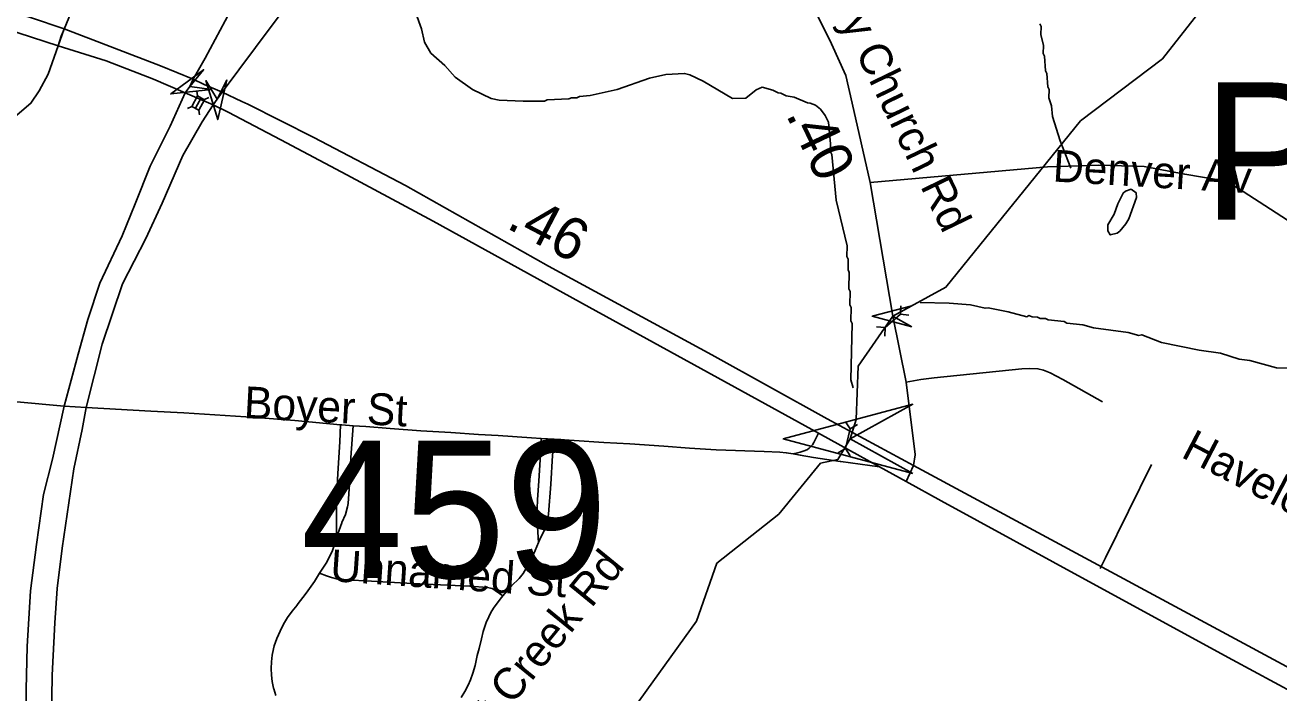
# Model space of a CAD drawing. Extents: x 1383679 to 1536984, y 460658 to 651027.
# Drawn here: x 1425130 to 1428871, y 543141 to 545135 of the extents above; entities that cross this region are included whole.
import ezdxf

# ---------------------------------------------------------------- set-up
doc = ezdxf.new("R2010")
doc.units = 0
for name, color, linetype in [('Exist Hydrographic Creek Single Shore', 7, 'Continuous'), ('Exist Hydrographic Misc Water Feature', 7, 'Continuous'), ('Exist Road Non-System Type 51', 7, 'Continuous'), ('Exist Road Non-System Type 51 Label', 7, 'Continuous'), ('Exist Road Primary Interstate Structure Standard Bridge CELL', 7, 'Continuous'), ('Exist Road Primary US Divided Attributed', 7, 'Continuous'), ('Exist Road Secondary Mileage Hundredths English Label', 7, 'Continuous'), ('Exist Road Secondary Structure Culvert Attributed CELL', 7, 'Continuous'), ('Exist Road Secondary Structure Culvert CELL', 7, 'Continuous'), ('Exist Road Secondary Structure Pipe Attributed CELL', 7, 'Continuous'), ('Exist Road Secondary Structure Pipe CELL', 7, 'Continuous'), ('Exist Road Secondary Structure Pipe Number Label', 7, 'Continuous'), ('Exist Road Secondary Structure Standard Bridge Attributed CELL', 7, 'Continuous'), ('Exist Road Secondary Structure Standard Bridge Number Label', 7, 'Continuous'), ('Exist Road Secondary Type 51 Attributed', 7, 'Continuous'), ('Exist Road Secondary Type 51 Divided Attributed', 7, 'Continuous'), ('Exist Road Secondary Type 51 Label', 7, 'Continuous')]:
    doc.layers.add(name, color=color, linetype=linetype)

msp = doc.modelspace()

# ---------------------------------------------------------------- linework, layer by layer
at = {"layer": 'Exist Hydrographic Creek Single Shore'}
msp.add_lwpolyline([(1426926.8, 543067.8), (1427132.9, 543355.8), (1427193.9, 543528.6), (1427378.6, 543675), (1427503.7, 543827.5), (1427555, 543838.7), (1427591.9, 543899.7), (1427609.6, 543957.5), (1427616, 544116.5), (1427718.7, 544265.8), (1427877.5, 544352.5), (1428278.8, 544849.2), (1428523.9, 545034.7), (1428788.9, 545374), (1428861.9, 545687.6), (1429220.8, 546530.6)], dxfattribs=at)
at = {"layer": 'Exist Hydrographic Misc Water Feature'}
for points in [[(1426295.7, 545170.8), (1426312.7, 545124.5), (1426321.9, 545084.3), (1426341.2, 545051.9), (1426382.4, 545015), (1426413.6, 544980.3), (1426464.8, 544943.2), (1426520.3, 544915.9), (1426544.2, 544911.4), (1426616, 544907.8), (1426680.1, 544908.3), (1426688.2, 544912.2), (1426752.3, 544914.7), (1426760.4, 544918.5), (1426776.4, 544918.2), (1426784.4, 544922), (1426816.5, 544925.2), (1426897, 544943.4), (1426993.6, 544977.3), (1427041.9, 544988.2), (1427098, 544990.9), (1427113.9, 544986.6), (1427153.5, 544967.7), (1427240.4, 544915.8), (1427280.4, 544916.8), (1427311, 544942.2), (1427329.1, 544949.7), (1427361, 544941), (1427376.8, 544932.7), (1427384.8, 544932.5), (1427400.6, 544924.1), (1427424.5, 544919.6), (1427464.1, 544902.7), (1427472.1, 544902.5), (1427488, 544896.2), (1427503.7, 544883.8), (1427517.3, 544865.5), (1427526.9, 544845.3), (1427533.5, 544781.2), (1427533, 544757.3), (1427536.8, 544749.2), (1427549.8, 544612.9), (1427583, 544476.2), (1427582.2, 544444.3), (1427586, 544436.2), (1427585.3, 544404.2), (1427589.2, 544396.2), (1427588.2, 544348.2), (1427592, 544340.1), (1427591.1, 544300.1), (1427595, 544292), (1427594, 544252.1), (1427597.9, 544244), (1427594.2, 544076.2), (1427600.3, 544051.8)], [(1428249.8, 544708.2), (1428217.9, 544789.8), (1428195.4, 544862.3), (1428192.1, 544894.4), (1428184.7, 544918.5), (1428185.2, 544942.5), (1428181.3, 544950.6), (1428178.2, 544990.6), (1428174.3, 544998.7), (1428171.4, 545042.7), (1428167.5, 545050.8), (1428168, 545074.8), (1428160.7, 545107), (1428161.2, 545131), (1428157.4, 545139)], [(1428430.3, 544645.8), (1428444.6, 544634.8), (1428446.2, 544620.8), (1428422.9, 544557.3), (1428414.5, 544541.5), (1428396, 544520), (1428387.9, 544514.1), (1428367.8, 544508.6), (1428360, 544520.7), (1428360.4, 544538.7), (1428379.2, 544570.3), (1428389.8, 544602), (1428406.6, 544633.7), (1428412.6, 544639.5), (1428430.3, 544645.8)], [(1427800.2, 544307.4), (1427887.3, 544305.5), (1427951.1, 544300), (1427994.4, 544289.8), (1428003, 544290.9), (1428062.8, 544279.5), (1428118.5, 544264.3), (1428124.5, 544268.2), (1428134.4, 544264), (1428150.4, 544263.6), (1428158.3, 544259.4), (1428174.3, 544259), (1428182.2, 544254.9), (1428230.1, 544249.8), (1428238.1, 544245.6), (1428286, 544240.5), (1428317.8, 544231.8), (1428421.5, 544217.5), (1428453.3, 544208.8), (1428461.3, 544210.6), (1428520.9, 544187.3), (1428632.4, 544164.8), (1428696.2, 544155.4), (1428751.9, 544138.1), (1428783.7, 544133.4), (1428863.3, 544111.6), (1428935.3, 544110)]]:
    msp.add_lwpolyline(points, dxfattribs=at)
at = {"layer": 'Exist Road Non-System Type 51'}
for p, q in [((1425238.2, 545102.5), (1425229, 545073.1)), ((1426708.4, 543898.7), (1426669.7, 543900.9)), ((1428490.8, 543822.9), (1428353.5, 543544.7)), ((1426059.6, 543605.1), (1426075, 543648.9)), ((1428353.5, 543544.7), (1428337.6, 543512.5))]:
    msp.add_line(p, q, dxfattribs=at)
for points in [[(1425238.2, 545102.5), (1425246.9, 545123.4), (1425272.9, 545186.1)], [(1429233, 544331.7), (1428977.8, 544500.3), (1428747.6, 544649.6), (1428701.4, 544670.8), (1428589.7, 544690.1), (1428468.3, 544713.2), (1428333.5, 544717.1), (1428180.4, 544712.3), (1427651.6, 544665.1)], [(1427759.1, 544068.8), (1427802.8, 544077), (1427842.4, 544082.5), (1428103.6, 544108.9), (1428126.7, 544109.8), (1428151.7, 544109), (1428168.9, 544105.4), (1428188.6, 544097.5), (1428225.9, 544077.1), (1428344.9, 544010.4)], [(1426071, 543941.7), (1425934.7, 543954.8), (1425819.7, 543963.2), (1425603.5, 543977.3), (1425505.8, 543982.5), (1425312.3, 543993.5)], [(1426059.6, 543605.1), (1426059.3, 543722.2), (1426063.1, 543796.6), (1426068.9, 543891), (1426071, 543941.7)], [(1426109.2, 543939), (1426075, 543941.3), (1426071, 543941.7)], [(1426075, 543649), (1426075.5, 543650.2), (1426085.8, 543674.2), (1426092.3, 543697), (1426094.3, 543706.7), (1426098.2, 543765), (1426102.3, 543844.6), (1426109.2, 543939)], [(1426669.7, 543900.9), (1426640.7, 543902.5), (1426542.1, 543910.4), (1426483.3, 543913.1), (1426400.8, 543919), (1426310.8, 543924), (1426219.8, 543931.1), (1426146.9, 543936.6), (1426109.2, 543939)], [(1426669.7, 543900.9), (1426668.9, 543867), (1426666.8, 543836.9), (1426662.8, 543774.1), (1426659.3, 543717.8), (1426656.6, 543666.3), (1426658.3, 543653.6), (1426662.3, 543590)], [(1426708.4, 543898.7), (1426703.4, 543850.1), (1426698.6, 543765), (1426692.2, 543674.7), (1426688.3, 543650.1), (1426681.5, 543631.2), (1426668.3, 543604.1), (1426662.3, 543590)], [(1427421.3, 543854.9), (1427401.2, 543858.4), (1427381.5, 543860.4), (1427335.2, 543862), (1427191.5, 543867.1), (1427112.9, 543872.2), (1427036.1, 543878.3), (1426934.3, 543884.9), (1426857.1, 543889.1), (1426768, 543895.3), (1426724.3, 543897.8), (1426708.4, 543898.7)], [(1427497.2, 543916.9), (1427483.7, 543889.3), (1427479, 543882), (1427477.1, 543880), (1427473.2, 543875.9), (1427469.2, 543872.3), (1427464.4, 543868.5), (1427457.7, 543865.4), (1427451.8, 543862.8), (1427442.4, 543860.3), (1427434.8, 543858), (1427421.3, 543854.9)], [(1427679.3, 543816.6), (1427564.2, 543831.9), (1427562.1, 543832.2), (1427482.8, 543844.2), (1427442.7, 543851.3), (1427421.3, 543854.9)], [(1426008.9, 543498.7), (1426016.7, 543510.8), (1426028.2, 543528.7), (1426038.4, 543547.5), (1426047.1, 543567), (1426054.4, 543587.1), (1426059.6, 543605.1)], [(1426662.3, 543590), (1426652, 543566.1), (1426636.6, 543533.5), (1426627.3, 543516.7), (1426616.4, 543498.1), (1426604, 543482.9), (1426581.3, 543461.1), (1426555.9, 543431.3)], [(1425878.1, 543133.8), (1425872.2, 543153.2), (1425871.5, 543155.7), (1425867.6, 543175.1), (1425865.2, 543194.7), (1425864.4, 543214.4), (1425865.2, 543234.1), (1425867.6, 543253.7), (1425871.5, 543273.1), (1425873.9, 543282.2), (1425881.7, 543304.2), (1425891, 543325.6), (1425901.7, 543346.4), (1425913.7, 543366.4), (1425927.1, 543385.5), (1425941.8, 543403.7), (1425942.5, 543404.5), (1425968.5, 543439), (1425993.3, 543474.4), (1426008.9, 543498.7)], [(1426555.9, 543431.3), (1426532.3, 543447.2), (1426523.4, 543452.7), (1426518.8, 543454.1), (1426510, 543455.7), (1426456.7, 543459.6), (1426347.4, 543464.8), (1426249.7, 543469.7), (1426163.8, 543475.3), (1426087.4, 543479.4), (1426075, 543480.7), (1426059.5, 543482.4), (1426044.2, 543485.7), (1426029.3, 543490.5), (1426008.9, 543498.7)], [(1426555.9, 543431.3), (1426547.6, 543421.7), (1426527.3, 543394.2), (1426519.9, 543381.5), (1426513.6, 543368.6), (1426506.3, 543351.6), (1426497.4, 543324.8), (1426492.3, 543303.3), (1426484.8, 543274.4), (1426479.5, 543252.7), (1426473.3, 543222.9), (1426466.5, 543200.2), (1426459.5, 543180.9), (1426452.6, 543164.2), (1426442.5, 543145.6), (1426430.8, 543127.8)]]:
    msp.add_lwpolyline(points, dxfattribs=at)
at = {"layer": 'Exist Road Primary Interstate Structure Standard Bridge CELL'}
for p, q in [((1425644.9, 544923.9), (1425643.1, 544937.9)), ((1425638.4, 544886.9), (1425655.3, 544918.3)), ((1425665.6, 544912.8), (1425678.2, 544919)), ((1425615.3, 544886.3), (1425628, 544892.5)), ((1425650.7, 544867.3), (1425648.9, 544881.3))]:
    msp.add_line(p, q, dxfattribs=at)
msp.add_lwpolyline([(1425648.9, 544881.3), (1425665.8, 544912.6), (1425644.9, 544923.9), (1425628, 544892.5)], close=True, dxfattribs=at)
at = {"layer": 'Exist Road Primary US Divided Attributed'}
for points in [[(1425246.8, 545124), (1425147, 545158.4), (1424895, 545236.6), (1424528.7, 545328.3), (1423962.1, 545446.1), (1423903.1, 545458.4), (1423583, 545525), (1423305.3, 545582.7), (1422935.7, 545657.5), (1422643.5, 545716.9), (1422420.3, 545767.6), (1421928, 545873.5), (1421353.6, 545990.8), (1420986.5, 546066.6), (1420676.7, 546131.5), (1420408.6, 546186.9), (1420218.1, 546221.1), (1420075, 546238.3), (1420038.9, 546241.5), (1419941.1, 546251.4), (1419814.4, 546267.1)], [(1421891.4, 545831.5), (1422520.2, 545693.5), (1422640, 545668.1), (1422667, 545662.4), (1422767, 545641.2), (1423577.7, 545476.3), (1423772.7, 545434.2), (1423959.7, 545401.3), (1424221, 545344.6), (1424571.5, 545267.3), (1424870.1, 545189.7), (1425229, 545073.1)], [(1425632.2, 544974.2), (1425534.8, 545013.5), (1425246.8, 545124)], [(1425229, 545073.1), (1425372.1, 545028.9), (1425513.4, 544973.7), (1425608.2, 544932.8)], [(1425718.5, 544935.5), (1425665.1, 544958.3), (1425632.2, 544974.2)], [(1427780.3, 543820.7), (1427523.3, 543959.4), (1427179.2, 544151.2), (1426691.5, 544415.5), (1426264.8, 544656.8), (1425991.5, 544799.9), (1425794.8, 544899.1), (1425777.1, 544907.2), (1425718.5, 544935.5)], [(1425608.2, 544932.8), (1425691, 544897.3)], [(1425691, 544897.3), (1425737.8, 544874.3), (1425754.7, 544865.5), (1425893.2, 544793.2), (1426089.8, 544688.3), (1426347.4, 544550), (1426813.5, 544293.3), (1427338.5, 544004.3), (1427497.2, 543916.9), (1427679.3, 543816.6), (1427759.2, 543772.6)], [(1438993.9, 541683.2), (1438763.9, 541705.4), (1438321.9, 541752), (1437613.2, 541820.1), (1436748.9, 541877.4), (1435383.7, 541946.8), (1434884.4, 541989.2), (1434135.6, 542031), (1433756, 542045.3), (1433450.8, 542061.7), (1432895.6, 542107.3), (1432075, 542193.6), (1431798.4, 542231.8), (1430571.3, 542364.4), (1430390, 542413.2), (1427780.3, 543820.7)], [(1427759.2, 543772.6), (1427863.5, 543715.2), (1428304, 543473.9), (1428732.7, 543240.1), (1429108.3, 543036.9)]]:
    msp.add_lwpolyline(points, dxfattribs=at)
at = {"layer": 'Exist Road Secondary Structure Culvert Attributed CELL'}
msp.add_lwpolyline([(1427778.3, 543796.2), (1427391.9, 543899.7), (1427778.3, 544003.3), (1427591.9, 543899.7)], close=True, dxfattribs=at)
at = {"layer": 'Exist Road Secondary Structure Culvert CELL'}
for p, q in [((1427577.5, 543950.9), (1427591.5, 543929.8)), ((1427578.1, 543870.8), (1427591.5, 543929.8)), ((1427613.4, 543942.7), (1427591.5, 543929.8)), ((1427556.2, 543857.9), (1427578.1, 543870.8)), ((1427592.2, 543849.7), (1427578.1, 543870.8))]:
    msp.add_line(p, q, dxfattribs=at)
at = {"layer": 'Exist Road Secondary Structure Pipe Attributed CELL'}
msp.add_lwpolyline([(1427775.5, 544234.2), (1427657.7, 544265.8), (1427775.5, 544297.3), (1427718.7, 544265.8)], close=True, dxfattribs=at)
at = {"layer": 'Exist Road Secondary Structure Pipe CELL'}
for p, q in [((1427696, 544232.3), (1427741.5, 544272.1)), ((1427742.5, 544297.5), (1427741.5, 544272.1)), ((1427766.8, 544269.7), (1427741.5, 544272.1)), ((1427670.7, 544234.6), (1427696, 544232.3)), ((1427695, 544206.9), (1427696, 544232.3))]:
    msp.add_line(p, q, dxfattribs=at)
at = {"layer": 'Exist Road Secondary Structure Standard Bridge Attributed CELL'}
for points in [[(1425686.1, 544943.3), (1425564.9, 544929.9), (1425663.1, 545002.1), (1425621.7, 544952)], [(1425732.7, 544972), (1425705.3, 544853.2), (1425669.7, 544969.8), (1425703.2, 544914.1)]]:
    msp.add_lwpolyline(points, close=True, dxfattribs=at)
at = {"layer": 'Exist Road Secondary Type 51 Attributed'}
for points in [[(1427780.3, 543820.7), (1427785.4, 543852.3), (1427785.5, 543852.8), (1427759.1, 544068.8), (1427718.7, 544265.8), (1427651.6, 544665.1), (1427597.7, 544902.1), (1427578.4, 544985), (1427536.1, 545079.4), (1427460, 545232.6), (1427374.3, 545412.8), (1427315.5, 545542.8), (1427273.1, 545608.4), (1427242.3, 545660.4), (1427209.6, 545700.9), (1427176.8, 545739.4), (1427138.3, 545776), (1427086.3, 545808.8), (1427027.6, 545840.6)], [(1425246.8, 545124), (1425229, 545073.1)], [(1425229, 545073.1), (1425199.7, 544988.8), (1425172.7, 544938.7), (1425147.7, 544902.1), (1424871.3, 544666), (1424832.7, 544625.6), (1424801.9, 544575.5), (1424776.9, 544515.7), (1424757.6, 544438.6), (1424755.7, 544375), (1424761.5, 544334.6), (1424769.2, 544290.2), (1424786.5, 544247.8), (1424809.6, 544201.6), (1424853.7, 544138.1), (1424890.5, 544099.5), (1424936.7, 544062.8), (1424984.9, 544037.8), (1425042.7, 544022.4), (1425106.2, 544010.8), (1425246.8, 543997.3)], [(1425246.8, 543997.3), (1425312.3, 543993.5)], [(1427759.2, 543772.6), (1427780.3, 543820.7)]]:
    msp.add_lwpolyline(points, dxfattribs=at)
at = {"layer": 'Exist Road Secondary Type 51 Divided Attributed'}
for points in [[(1426205.3, 545997.4), (1426128.1, 545861.8), (1425960.8, 545565.9), (1425742.2, 545175.7), (1425668, 545036.5), (1425632.2, 544974.2)], [(1425718.5, 544935.5), (1425817.9, 545068.6), (1425992.2, 545302.7), (1426130.9, 545496.6), (1426246.5, 545627.6), (1426323.6, 545724), (1426378.5, 545807.8), (1426426.6, 545898.4), (1426457.4, 545952.4)], [(1425632.2, 544974.2), (1425621.7, 544952), (1425608.2, 544932.8)], [(1425691, 544897.3), (1425703.2, 544914.1), (1425718.5, 544935.5)], [(1425608.2, 544932.8), (1425563.4, 544833.2), (1425503.7, 544713.7), (1425458.6, 544602), (1425420.3, 544505.6), (1425353.8, 544364.4), (1425317.2, 544256.5), (1425288.3, 544152.5), (1425246.8, 543997.3)], [(1425312.3, 543993.5), (1425360.5, 544182.3), (1425421.2, 544362.5), (1425490.7, 544498), (1425539.6, 544603.5), (1425600.8, 544745.8), (1425658.9, 544846.8), (1425691, 544897.3)], [(1425246.8, 543997.3), (1425212.2, 543839.3), (1425185.2, 543733.3), (1425164, 543584.9), (1425146.7, 543446.2), (1425137.1, 543280.4), (1425133.2, 543151.3), (1425133.2, 543001), (1425137.1, 542871.9), (1425145.7, 542739.9), (1425175.6, 542499), (1425186.8, 542398.1)], [(1425266, 542397), (1425250.1, 542496.2), (1425223.7, 542698.5), (1425212.2, 542823.7), (1425210.3, 542916.2), (1425209.3, 543061.7), (1425211.2, 543194.7), (1425218.9, 543350.8), (1425226.6, 543452.9), (1425241.1, 543573.4), (1425275.7, 543810.4), (1425300.8, 543927.9), (1425312.3, 543993.5)]]:
    msp.add_lwpolyline(points, dxfattribs=at)

# ---------------------------------------------------------------- texts
at = {"layer": 'Exist Road Non-System Type 51 Label'}
for s, rotation, p in [('Denver Av', 356.5601, (1428194.6, 544668.5)), ('Boyer St', 357.0264, (1425781.6, 543962.1)), ('Havelock Av', 332.4477, (1428575.4, 543847.1)), ('Unnamed St', 356.0359, (1426038.7, 543475.5)), ('Taggart Creek Rd', 50.7571, (1426283.5, 542736.2))]:
    msp.add_text(s, height=95, rotation=rotation, dxfattribs=at).set_placement(p)
at = {"layer": 'Exist Road Secondary Mileage Hundredths English Label'}
for s, rotation, p in [('.40', 295.5748, (1427398.8, 544868.8)), ('.46', 332.3913, (1426562.5, 544531))]:
    msp.add_text(s, height=125, rotation=rotation, dxfattribs=at).set_placement(p)
at = {"layer": 'Exist Road Secondary Structure Pipe Number Label'}
msp.add_text('P930', height=410.1, dxfattribs=at).set_placement((1428644.1, 544554))
at = {"layer": 'Exist Road Secondary Structure Standard Bridge Number Label'}
msp.add_text('459', height=410.1, dxfattribs=at).set_placement((1425953.2, 543484.5))
at = {"layer": 'Exist Road Secondary Type 51 Label'}
msp.add_text('Mulberry Church Rd', height=95, rotation=295.817, dxfattribs=at).set_placement((1427375.5, 545532.2))

doc.saveas('drawing.dxf')
